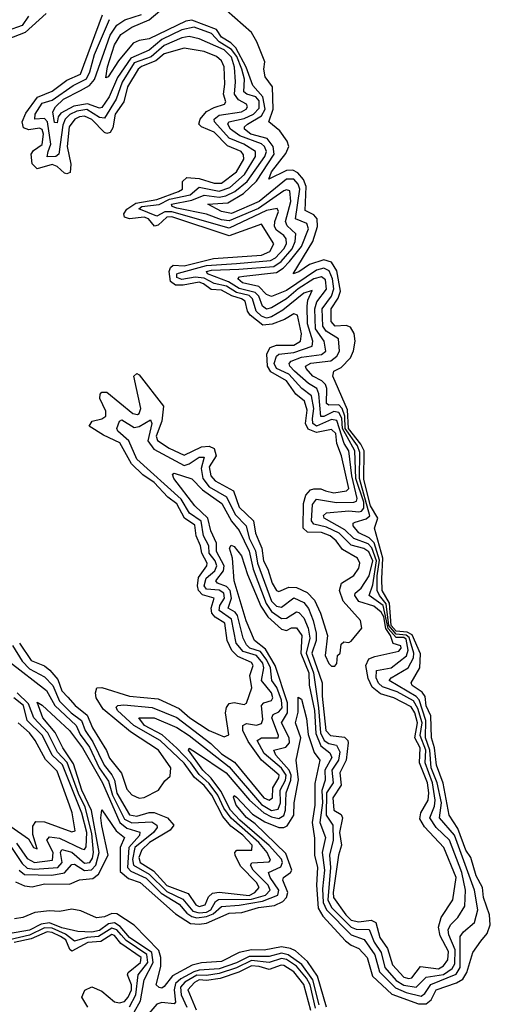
# Model space of a CAD drawing. Extents: x 2494106 to 2685573, y 758056 to 915185.
# Tile 455 of 507: x 2667585 to 2669472, y 862957 to 866904. Entities that reach past the tile are written whole.
import ezdxf

# ---------------------------------------------------------------- set-up
doc = ezdxf.new("R2010")
doc.units = 0

msp = doc.modelspace()

# ---------------------------------------------------------------- linework, layer by layer
at = {"layer": '0CON05XD'}
for points in [[(2668667.6, 865935), (2668715.5, 865995), (2668742.9, 866065), (2668736.4, 866086.4), (2668691.9, 866105), (2668708.5, 866225), (2668702.3, 866245), (2668685, 866264.8), (2668655, 866264.5), (2668546.1, 866175), (2668435, 866127.5), (2668394.5, 866135), (2668340, 866165), (2668419.7, 866170.3), (2668482.9, 866207.1), (2668535, 866256.9), (2668606.3, 866365), (2668601.8, 866395), (2668577.8, 866427.8), (2668512.5, 866445), (2668486.5, 866465), (2668487.2, 866475), (2668499.1, 866485), (2668555, 866518.6), (2668569.8, 866545), (2668560.6, 866595), (2668519.7, 866639.7), (2668493.8, 866713.9), (2668451.5, 866791.5), (2668431.7, 866811.7), (2668395, 866834.3), (2668374.9, 866864.9), (2668275, 866902.4), (2668252.2, 866897.8), (2668105, 866827.5), (2668065, 866820.6), (2668040.5, 866809.5), (2667981.4, 866738.6), (2667940.6, 866675), (2667930.7, 866670.7), (2667937.7, 866715), (2667965, 866802.9), (2667990.6, 866845), (2668035, 866873.9), (2668105, 866902.9), (2668189.6, 866975)], [(2667690.9, 866929.1), (2667607.1, 866853), (2667535.5, 866824.5)], [(2667568.2, 863448.2), (2667605, 863431.4), (2667635, 863427.1), (2667685, 863439.4), (2667785, 863438.9), (2667825, 863455.5), (2667878.6, 863461.5), (2667901.7, 863478.3), (2667939.6, 863555), (2667915, 863672.5), (2667910.9, 863705), (2667915, 863736.7), (2667971.7, 863651.7), (2668005.4, 863625), (2667988.7, 863585), (2667988.7, 863488.7), (2668021.4, 863461.4), (2668068.2, 863445), (2668209.6, 863319.6), (2668270.9, 863280.9), (2668305, 863277.8), (2668335, 863281.5), (2668425, 863322), (2668475.8, 863324.2), (2668542.9, 863345), (2668607.1, 863352.9), (2668640.7, 863369.3), (2668654.6, 863385.5), (2668660.7, 863405), (2668641.1, 863455), (2668643.1, 863465), (2668671.5, 863485), (2668676.2, 863495), (2668651.9, 863561.9), (2668530.1, 863680.1), (2668495, 863705.5), (2668452.7, 863755), (2668442.6, 863787.4), (2668445, 863793.3), (2668455, 863787.3), (2668518.6, 863718.6), (2668568.3, 863688.3), (2668625, 863665.8), (2668645, 863665.3), (2668657.8, 863672.2), (2668684.1, 863715), (2668686.4, 863765), (2668703.8, 863856.2), (2668694, 863935), (2668712.9, 864025), (2668690.8, 864085), (2668702.5, 864127.5), (2668702.5, 864187.5), (2668715, 864180), (2668735, 864102.5), (2668741.7, 864038.3), (2668766.4, 863966.4), (2668788.5, 863935), (2668768.1, 863841.9), (2668768.2, 863755), (2668758.5, 863685), (2668767.1, 863622.9), (2668767.7, 863555), (2668779.4, 863505), (2668775.2, 863434.8), (2668781.7, 863341.7), (2668800.6, 863310.6), (2668891.8, 863211.8), (2668913.9, 863193.9), (2668945, 863180.9), (2668978, 863145), (2669000.1, 863070.1), (2669077, 862997), (2669185, 862958.8), (2669215, 862958.4), (2669235.6, 862974.4), (2669255, 863015.2), (2669337.4, 863042.6), (2669362.6, 863057.4), (2669378.7, 863085), (2669402.7, 863165), (2669435, 863209.5), (2669459.9, 863240.1), (2669472.3, 863275), (2669468.6, 863315), (2669445.7, 863385), (2669441.1, 863425), (2669415, 863471.8), (2669393.7, 863545), (2669374.6, 863575), (2669342, 863662), (2669307.2, 863715), (2669282.9, 863842.9), (2669257.1, 863915), (2669248.5, 863985), (2669236.7, 864025), (2669233.6, 864113.6), (2669215, 864153.3), (2669210.6, 864190.6), (2669198.7, 864208.7), (2669159.4, 864235), (2669154.4, 864245), (2669189.4, 864305), (2669192.4, 864362.4), (2669158.6, 864438.6), (2669138.8, 864448.8), (2669095, 864453.2), (2669075.1, 864475), (2669068.4, 864565), (2669038.1, 864615), (2669037.4, 864662.6), (2669041.8, 864745), (2669008.1, 864865), (2669021, 864905), (2668991.7, 864955), (2668965, 865061.1), (2668966.3, 865175), (2668952.7, 865202.7), (2668904, 865265), (2668900.4, 865340.4), (2668841.5, 865475), (2668844.5, 865495), (2668875, 865510), (2668911.2, 865548.8), (2668924.3, 865575.8), (2668930, 865615), (2668926.2, 865646.2), (2668911.7, 865671.7), (2668895, 865678.6), (2668850.8, 865675), (2668833.6, 865693.6), (2668834.4, 865745), (2668862.8, 865787.2), (2668871.7, 865815), (2668857, 865897), (2668835, 865932.5), (2668805, 865941), (2668747.8, 865922.2), (2668705, 865892.5), (2668682.5, 865885), (2668761, 866015), (2668779.8, 866075), (2668777.6, 866105), (2668765, 866121.2), (2668729.5, 866139.5), (2668733.6, 866235), (2668723.8, 866263.8), (2668700.5, 866290.5), (2668680.2, 866300.2), (2668655, 866299.7), (2668584.5, 866264.5), (2668595, 866293.8), (2668653, 866367), (2668664.7, 866395), (2668657.2, 866417.3), (2668628.6, 866458.6), (2668583.8, 866493.8), (2668601.8, 866545), (2668599.6, 866635), (2668570, 866675), (2668564.6, 866705), (2668567.7, 866735), (2668536.2, 866815), (2668515, 866851.9), (2668415, 866940.8)], [(2667621.3, 866918.6), (2667595, 866880.4), (2667535, 866859.2)], [(2667784.4, 866474.4), (2667775.5, 866395), (2667790, 866325), (2667788.1, 866291.9), (2667775, 866285.8), (2667765, 866289.3), (2667735.6, 866315.6), (2667715, 866323.4), (2667655, 866306.5), (2667636, 866326), (2667631.8, 866365), (2667641, 866379), (2667676, 866404), (2667680.7, 866445), (2667675, 866463.5), (2667665, 866469.5), (2667621.8, 866461.8), (2667600.2, 866470.2), (2667595.7, 866495), (2667610.4, 866529.7), (2667657.2, 866592.8), (2667715, 866617), (2667775, 866661), (2667828.8, 866685), (2667916.9, 866923.1)], [(2668759.9, 865305), (2668765.1, 865345), (2668756, 865396), (2668716.1, 865426), (2668665, 865483.4), (2668615, 865506), (2668606.2, 865525), (2668614.8, 865555), (2668625, 865563), (2668685, 865570.1), (2668758.2, 865595), (2668761, 865615), (2668739.4, 865685), (2668737.6, 865755), (2668740.6, 865779.4), (2668757.9, 865817.9), (2668725, 865807.7), (2668640.4, 865739.6), (2668595, 865712.2), (2668575, 865707), (2668555.3, 865715), (2668533, 865735), (2668519.1, 865785), (2668505, 865798.2), (2668455, 865810), (2668414.8, 865835), (2668365, 865846.6), (2668325, 865867.2), (2668288.4, 865871.6), (2668235, 865862.2), (2668215, 865870.9), (2668215.3, 865884.7), (2668221.8, 865888.2), (2668335, 865918), (2668455, 865926.7), (2668591.4, 865938.6), (2668610.7, 865949.3), (2668644.8, 865985), (2668654.5, 866005), (2668653.9, 866025), (2668645, 866038.9), (2668615, 866060.8), (2668607.6, 866075), (2668608.4, 866095), (2668623.1, 866135), (2668617.7, 866147.6), (2668575, 866138.6), (2668425, 866068.3), (2668195, 866133), (2668167, 866133.1), (2668135, 866116.7), (2668062.6, 866145), (2668075, 866155.1), (2668145, 866163.5), (2668185.5, 866184.5), (2668268.4, 866201.6), (2668305, 866232.1), (2668385, 866216.7), (2668428.5, 866231.5), (2668486.6, 866283.4), (2668530.6, 866355), (2668531.2, 866375), (2668483.5, 866405), (2668425, 866429.5), (2668365.9, 866495), (2668365.3, 866505), (2668385, 866521.5), (2668475, 866534.5), (2668493.6, 866545), (2668499.2, 866555), (2668494.5, 866565), (2668463.2, 866583.2), (2668446, 866605), (2668450.7, 866655), (2668446.6, 866713.4), (2668435, 866754.1), (2668405, 866782.6), (2668305, 866826.7), (2668265, 866836.8), (2668235, 866830.7), (2668165, 866801), (2668113.1, 866755), (2668045, 866731.3), (2667996.4, 866653.6), (2667972.3, 866585), (2667925, 866508.8), (2667905, 866512.4), (2667855, 866543.3), (2667815, 866537.8), (2667786.6, 866523.4), (2667768, 866505), (2667758.9, 866481.1), (2667742.7, 866365), (2667730, 866355), (2667695, 866353.6), (2667700, 866375), (2667710.5, 866405), (2667697.5, 866495), (2667685, 866508), (2667645.5, 866505.5), (2667647.4, 866525), (2667675, 866569.4), (2667715, 866581.4), (2667799.6, 866640.4), (2667852.8, 866667.3), (2667867.1, 866695), (2667885.4, 866764.6), (2667945, 866904.2)], [(2668898.1, 865231.9), (2668879.6, 865265), (2668876.4, 865306.4), (2668865, 865329.7), (2668845, 865333.4), (2668805, 865312.8), (2668792.7, 865312.7), (2668784.6, 865404.6), (2668777.1, 865425), (2668743.7, 865445), (2668686.8, 865495), (2668667.9, 865515), (2668665.9, 865525), (2668673.6, 865535), (2668715, 865550.6), (2668795, 865561.3), (2668812.2, 865575), (2668805.8, 865615), (2668771.9, 865665), (2668768.7, 865745), (2668776.9, 865773.1), (2668815, 865823.6), (2668811.2, 865861.1), (2668795, 865873.1), (2668765, 865865.7), (2668701.9, 865825), (2668655, 865785.5), (2668595, 865749.1), (2668575, 865743.9), (2668559.5, 865755), (2668544.2, 865795), (2668529.9, 865809.9), (2668465, 865826.2), (2668423.1, 865853.1), (2668338.2, 865885), (2668334.6, 865895), (2668355, 865899.7), (2668463.6, 865903.6), (2668605, 865915.1), (2668633.7, 865935), (2668677.3, 865985), (2668690.5, 866015), (2668692.5, 866045), (2668657.7, 866077.7), (2668650.9, 866095), (2668672.7, 866175), (2668668.3, 866218.3), (2668655, 866222.2), (2668645, 866217.3), (2668542.4, 866147.6), (2668425, 866097.1), (2668395, 866101.9), (2668335, 866124.3), (2668215, 866148), (2668197.2, 866155), (2668194.3, 866165), (2668275, 866180.6), (2668325, 866201.1), (2668385, 866192.9), (2668412.3, 866197.6), (2668448.4, 866215), (2668497, 866255), (2668568.8, 866355), (2668574.8, 866375), (2668567.4, 866395), (2668555, 866405.8), (2668467.9, 866437.8), (2668431.1, 866465), (2668420, 866485), (2668424.6, 866495), (2668485, 866507.9), (2668522.9, 866525), (2668545, 866549.6), (2668545, 866578.5), (2668532.3, 866595), (2668495.5, 866605.5), (2668483.9, 866615), (2668486.1, 866665), (2668475.8, 866705), (2668455.7, 866755.7), (2668435, 866784.4), (2668385, 866815.1), (2668355, 866848.6), (2668285, 866873.8), (2668235, 866862.9), (2668155, 866824.9), (2668105, 866781.4), (2668030.8, 866749.2), (2667978.2, 866671.8), (2667944.8, 866595), (2667915, 866551.6), (2667905, 866549.3), (2667857.2, 866567.2), (2667802.7, 866557.3), (2667750.4, 866529.6), (2667740, 866515), (2667735, 866490), (2667725, 866492), (2667718.2, 866535), (2667728.6, 866555), (2667760.7, 866585), (2667829.7, 866620.3), (2667865, 866640), (2667885.3, 866664.7), (2667948.1, 866841.9), (2667975, 866881.8), (2668006.9, 866903.1), (2668073.5, 866925)], [(2667584.2, 864405), (2667631.1, 864335), (2667685, 864313.5), (2667706.2, 864296.2), (2667738.7, 864258.7), (2667755, 864213.8), (2667778, 864188), (2667807.2, 864155), (2667856.3, 864116.3), (2667877.9, 864065), (2667934.1, 863974.1), (2667945, 863943.5), (2667993.1, 863883.1), (2668015, 863818.8), (2668035, 863796.7), (2668065, 863783.3), (2668085, 863786.2), (2668142.5, 863815), (2668167, 863853), (2668188.3, 863871.7), (2668192, 863905), (2668141.9, 863975), (2668029.7, 864049.7), (2667920.4, 864140.4), (2667892.5, 864185), (2667888.9, 864205), (2667894.5, 864225.6), (2667915, 864227.1), (2668025, 864191.5), (2668141.2, 864181.2), (2668225, 864142.9), (2668267.7, 864105), (2668345, 864054.7), (2668379.6, 864039.6), (2668405, 864028.8), (2668423.3, 864036.7), (2668410, 864125), (2668414, 864146), (2668425, 864162.5), (2668445, 864166.9), (2668485, 864158.1), (2668495.4, 864164.6), (2668516.5, 864225), (2668508.4, 864275), (2668521.5, 864315), (2668515, 864326.7), (2668460.6, 864350.6), (2668435.6, 864375.6), (2668416.6, 864415), (2668407.7, 864485), (2668368.7, 864508.7), (2668355.9, 864525), (2668353, 864545), (2668364.6, 864585), (2668318.7, 864598.7), (2668302.6, 864615), (2668297.9, 864635), (2668302.1, 864667.9), (2668335.3, 864715), (2668336.6, 864725), (2668315.5, 864765), (2668310.2, 864795), (2668292.9, 864835), (2668287.2, 864877.2), (2668246.2, 864906.1), (2668215, 864962.5), (2668179.2, 864989.2), (2668125, 865049), (2668079.6, 865079.6), (2668033.3, 865123.3), (2667987.1, 865207.1), (2667921.5, 865238.5), (2667864.4, 865275), (2667875.8, 865295), (2667915, 865304.1), (2667930.8, 865315), (2667930.7, 865335), (2667906.1, 865385), (2667907.6, 865402.4), (2667915, 865410.8), (2667935, 865410.4), (2668039.6, 865325), (2668058.4, 865321.6), (2668065, 865325.5), (2668070.8, 865345), (2668043.5, 865475), (2668054.4, 865485.6), (2668065, 865480), (2668161.4, 865355), (2668155.6, 865295), (2668132.2, 865235), (2668137.4, 865217.4), (2668185, 865185.7), (2668245, 865158.3), (2668315, 865192), (2668345, 865194.8), (2668364.6, 865184.5), (2668373, 865155), (2668345, 865111.4), (2668351.6, 865075), (2668369.6, 865055), (2668442.6, 865015), (2668465, 864950.3), (2668523.5, 864895), (2668530.5, 864845), (2668543.9, 864813.9), (2668556.5, 864785), (2668562.9, 864735), (2668580.9, 864700.9), (2668597.3, 864645), (2668615, 864615.4), (2668625, 864612.1), (2668665, 864629), (2668695, 864627.1), (2668737.8, 864607.8), (2668767.1, 864577.1), (2668791.6, 864525), (2668819.4, 864435), (2668810, 864355), (2668825, 864322.5), (2668835, 864312.5), (2668848.3, 864311.7), (2668857, 864323), (2668860, 864355), (2668870, 864365), (2668875, 864400), (2668885, 864410), (2668905, 864407.5), (2668915, 864412.5), (2668957.5, 864465), (2668952.5, 864495), (2668882.4, 864572.4), (2668867.3, 864615), (2668875.4, 864644.5), (2668925, 864676), (2668945.7, 864705), (2668949.2, 864725), (2668939.2, 864745), (2668879.9, 864779.9), (2668854.1, 864815), (2668830.7, 864835), (2668795, 864848.3), (2668739.6, 864849.7), (2668721.9, 864865), (2668723.3, 864965), (2668732.2, 864997.8), (2668751.4, 865018.6), (2668765, 865023.5), (2668792.6, 865022.6), (2668811.5, 865015), (2668845, 865006.7), (2668895.3, 865014.8), (2668905.2, 865024.8), (2668875.6, 865155), (2668857.2, 865205), (2668853.2, 865245), (2668835, 865261.6), (2668775, 865249.1), (2668742.1, 865262.1), (2668731.8, 865285), (2668738.5, 865338.5), (2668727.4, 865375), (2668693.2, 865403.2), (2668655, 865456.1), (2668592, 865492), (2668578.8, 865515), (2668576.5, 865565), (2668590.2, 865589.9), (2668615, 865599.2), (2668685, 865599.4), (2668711.3, 865615), (2668715.2, 865644.8), (2668698.8, 865718.8), (2668685, 865724.6), (2668647.8, 865702.2), (2668597.1, 865682.9), (2668559.9, 865679.9), (2668509.1, 865719.1), (2668498.6, 865735), (2668489.1, 865775), (2668475, 865784.5), (2668436.6, 865796.6), (2668395, 865820.1), (2668352.6, 865822.6), (2668322.9, 865845), (2668305, 865851.1), (2668240.9, 865839.1), (2668209.7, 865839.7), (2668190, 865855), (2668184.9, 865895.1), (2668189.7, 865910.3), (2668200.6, 865919.4), (2668245, 865917.1), (2668363.1, 865946.9), (2668555, 865960.4), (2668588.5, 865975), (2668604.6, 866005), (2668554.6, 866084.5), (2668425, 866037.6), (2668195, 866114.1), (2668175, 866112.2), (2668140.3, 866079.7), (2668125.9, 866075.9), (2668102.4, 866105), (2668085, 866112.6), (2668025, 866106), (2668005, 866112.9), (2668003, 866125), (2668015, 866144.3), (2668051.4, 866168.6), (2668135, 866182.7), (2668222, 866215), (2668238.2, 866225), (2668238, 866255), (2668255, 866271.1), (2668305, 866267.6), (2668365, 866248.3), (2668395, 866248.1), (2668455, 866294.1), (2668484.1, 866345), (2668482.7, 866362.7), (2668472.9, 866375), (2668418.7, 866398.7), (2668365, 866452.6), (2668314.5, 866474.5), (2668304.1, 866485), (2668308.4, 866505), (2668334.8, 866535.2), (2668365, 866552.2), (2668407.1, 866565), (2668411.5, 866575), (2668402, 866605), (2668408.2, 866645), (2668405.2, 866715), (2668395, 866739.1), (2668375, 866756.2), (2668325, 866775.7), (2668245, 866789.1), (2668165, 866767.4), (2668131.7, 866738.3), (2668073.4, 866716.6), (2668061, 866705), (2668018.1, 866635), (2668003.3, 866575), (2667968.5, 866525), (2667959, 866471), (2667948.3, 866451.7), (2667935, 866447.6), (2667925, 866451.8), (2667875, 866503.3), (2667845, 866516.8), (2667825, 866514.8), (2667807, 866505), (2667784.4, 866474.4)], [(2667583.9, 863495), (2667605, 863476.6), (2667714.9, 863475.1), (2667765, 863484), (2667795, 863517.6), (2667805, 863518), (2667845, 863493.3), (2667873.8, 863496.2), (2667890.6, 863515), (2667903.5, 863565), (2667873.3, 863733.3), (2667835.2, 863814.8), (2667801.1, 863921.1), (2667757.9, 863985), (2667727, 864046.9), (2667677.9, 864105), (2667655, 864167.5), (2667675, 864155.6), (2667785, 864054), (2667837, 863985), (2667917, 863845), (2667987.5, 863685), (2668015, 863662.4), (2668067.2, 863647.2), (2668066.3, 863633.7), (2668023.3, 863585), (2668017.5, 863505), (2668031, 863491), (2668092.7, 863462.7), (2668153, 863403), (2668225, 863358.9), (2668255, 863322.8), (2668275, 863308.7), (2668295, 863304.1), (2668335, 863308.4), (2668361, 863319), (2668395, 863348.9), (2668465.9, 863354.1), (2668559.1, 863370.9), (2668620.2, 863395), (2668624.5, 863415), (2668589.6, 863465), (2668582.9, 863485), (2668632.3, 863507.7), (2668639.4, 863525), (2668635, 863539.2), (2668585, 863593.1), (2668467.9, 863695), (2668431.1, 863735), (2668391.6, 863811.6), (2668352.8, 863862.8), (2668319.5, 863895), (2668262.7, 863975), (2668265, 863983.3), (2668294.5, 863965.5), (2668413.6, 863885), (2668506.7, 863775), (2668564.1, 863724.1), (2668595, 863708.2), (2668625, 863702.3), (2668645, 863714.2), (2668650.8, 863735), (2668653.2, 863805), (2668672, 863855), (2668673.5, 863875), (2668665.7, 863895.7), (2668612.9, 863955), (2668604.5, 863975), (2668652.5, 863987.5), (2668666.7, 864005), (2668666.2, 864025), (2668634.8, 864085), (2668658.9, 864125), (2668659, 864165), (2668610.3, 864315), (2668570.6, 864380.6), (2668526.2, 864415), (2668493.9, 864493.9), (2668445.4, 864654.6), (2668438.5, 864745), (2668426, 864785), (2668433.2, 864796.8), (2668445, 864792), (2668475, 864754.3), (2668499.4, 864679.4), (2668552.6, 864552.6), (2668580.6, 864510.6), (2668635, 864460.5), (2668655, 864455.3), (2668675, 864465.9), (2668695, 864466.1), (2668716.4, 864435), (2668712, 864365), (2668744.6, 864285), (2668746, 864236), (2668767.1, 864135), (2668773, 864043), (2668792.4, 863992.4), (2668828.7, 863965), (2668836.5, 863946.5), (2668809.5, 863895), (2668810.8, 863855), (2668796.3, 863813.7), (2668799.8, 863765), (2668789.3, 863685), (2668811.1, 863625), (2668798.1, 863565), (2668806.9, 863495), (2668800.1, 863420.1), (2668801.8, 863365), (2668815.1, 863335.1), (2668915, 863235.8), (2668966.7, 863216.7), (2669009.4, 863155), (2669027.4, 863087.4), (2669092.5, 863022.5), (2669134.5, 863004.5), (2669195, 862989.8), (2669210.4, 862999.6), (2669233.8, 863036.2), (2669335, 863077), (2669351.4, 863105), (2669351.9, 863228.1), (2669365, 863247.3), (2669408.8, 863285), (2669422.5, 863335), (2669408.4, 863415), (2669328.5, 863635), (2669269.2, 863705), (2669276.1, 863765), (2669258.9, 863845), (2669234.9, 863905), (2669230.2, 863975), (2669212.3, 864025), (2669214.1, 864095), (2669187.1, 864177), (2669175, 864191.2), (2669066.5, 864255), (2669074.5, 864265), (2669143.3, 864305), (2669164.4, 864345.6), (2669165.1, 864364.9), (2669147.6, 864427.6), (2669135, 864436.4), (2669095, 864440.2), (2669065.8, 864475), (2669055, 864562.4), (2669027.4, 864595), (2669018.7, 864615), (2669018.8, 864675), (2669027.4, 864737.4), (2669006.1, 864806.1), (2668987, 864827), (2668945, 864846.8), (2668922.9, 864875), (2668922.9, 864885), (2668930, 864890), (2668975, 864903.4), (2668988.9, 864915), (2668947.4, 865065), (2668948.7, 865168.6), (2668939.3, 865195), (2668890.4, 865265), (2668889.6, 865315), (2668878.8, 865345), (2668865, 865360.1), (2668825, 865358.9), (2668815.4, 865365), (2668817.3, 865425), (2668811.7, 865441.7), (2668796.8, 865456.8), (2668760.3, 865475), (2668733.6, 865505), (2668731.5, 865515), (2668752.7, 865527.3), (2668833.5, 865536.5), (2668857, 865555), (2668867.8, 865575), (2668863.1, 865625), (2668814.3, 865655), (2668801.2, 865675), (2668798.8, 865745), (2668835, 865795.9), (2668844.6, 865825), (2668839.8, 865865), (2668826.5, 865896.5), (2668805, 865907.7), (2668775, 865900.3), (2668655, 865818.4), (2668595, 865794.8), (2668575, 865802.9), (2668543.9, 865833.9), (2668479.4, 865849.4), (2668460.5, 865865), (2668467, 865873), (2668483.7, 865876.3), (2668615, 865890.9), (2668642.3, 865907.7), (2668667.6, 865935)], [(2667556.9, 864395), (2667595, 864332.6), (2667625, 864301.2), (2667685, 864270), (2667717.9, 864235), (2667745, 864171.6), (2667791.3, 864125), (2667833, 864095), (2667848.3, 864055), (2667879.1, 864009.1), (2667923.5, 863915), (2667955, 863876.6), (2667965.7, 863855), (2667975, 863802.9), (2668025, 863716), (2668055, 863711.6), (2668105, 863725.9), (2668125, 863725.2), (2668178.5, 863705), (2668202.8, 863675), (2668188.5, 863655), (2668105.9, 863605), (2668075, 863576.6), (2668063.7, 863545), (2668068.7, 863525), (2668121.6, 863491.6), (2668175, 863433.4), (2668260.4, 863400.4), (2668292.1, 863355), (2668305, 863348.5), (2668328.4, 863355), (2668342.2, 863387.8), (2668357.8, 863402.2), (2668385, 863406.8), (2668505, 863392.7), (2668528.8, 863405), (2668545.8, 863425), (2668534.8, 863445), (2668471.2, 863511.2), (2668448.8, 863555), (2668447.9, 863565), (2668455.4, 863574.7), (2668515.8, 863574.2), (2668517, 863595), (2668480, 863635), (2668431.6, 863671.6), (2668399.6, 863709.7), (2668355.4, 863795), (2668325, 863834), (2668286.3, 863866.3), (2668245, 863923), (2668148.9, 864015), (2668042.5, 864075), (2667977.1, 864135), (2667972.2, 864147.8), (2667978.8, 864155), (2668003.2, 864156.8), (2668116.4, 864146.5), (2668215, 864107.2), (2668352.2, 864002.2), (2668395, 863961.5), (2668447.1, 863927.1), (2668564.7, 863785), (2668585, 863774.8), (2668598.8, 863785), (2668599.8, 863825), (2668625, 863864.6), (2668625.2, 863875), (2668555.3, 863935.3), (2668500.9, 864010.9), (2668479.7, 864055), (2668479.5, 864075), (2668495, 864083.1), (2668535, 864075.8), (2668555, 864082.3), (2668560.8, 864099.2), (2668554.8, 864155.2), (2668564.4, 864165.6), (2668594.7, 864175.3), (2668599.7, 864185), (2668595, 864206), (2668555.2, 864255), (2668564.8, 864305), (2668560.4, 864325), (2668535, 864354.9), (2668481.4, 864371.4), (2668453.2, 864405), (2668435, 864500.3), (2668385.2, 864535), (2668388.4, 864555), (2668406.7, 864585), (2668404.4, 864605), (2668385, 864616.6), (2668335, 864621.4), (2668325, 864633.8), (2668333.5, 864665), (2668368.1, 864695), (2668375.7, 864715), (2668369.1, 864735), (2668344.8, 864765), (2668344.2, 864795), (2668321.9, 864835), (2668313.2, 864893.2), (2668265.6, 864925.6), (2668232.3, 864982.3), (2668055, 865142.5), (2668023.3, 865215), (2667979.1, 865255), (2667974.6, 865265), (2667985.7, 865294.3), (2667995, 865300), (2668045, 865268.7), (2668065, 865273.3), (2668109.7, 865299.7), (2668115.6, 865285), (2668099.4, 865215), (2668122.7, 865182.7), (2668245, 865117.1), (2668265, 865123.1), (2668305, 865149.5), (2668325, 865150), (2668313.1, 865105), (2668319.2, 865065), (2668345, 865030.6), (2668415, 864991.6), (2668449.8, 864919.8), (2668493.3, 864875), (2668505.4, 864825), (2668531.3, 864775), (2668538.4, 864725), (2668595, 864572.7), (2668615, 864553.5), (2668635, 864548.9), (2668684.4, 864585.6), (2668725, 864567.7), (2668743.3, 864543.3), (2668762, 864495), (2668774.3, 864445), (2668773.8, 864415), (2668757, 864365), (2668798.3, 864245), (2668798.1, 864191.9), (2668812.2, 864055), (2668832.2, 864035), (2668887.8, 864027.8), (2668901.5, 864015), (2668903, 864005), (2668893.9, 863935), (2668869, 863885), (2668873.8, 863835), (2668841.2, 863785), (2668845, 863735.5), (2668875, 863717.1), (2668880, 863705), (2668867.7, 863645), (2668875.6, 863595), (2668864, 863555), (2668842.1, 863405), (2668844, 863385), (2668892.7, 863315), (2668915, 863294), (2668945, 863287.1), (2668995, 863294.1), (2669012.9, 863285), (2669029.6, 863225), (2669060.6, 863180.6), (2669080.4, 863115), (2669125, 863066.1), (2669145, 863060), (2669157.1, 863062.9), (2669192.2, 863107.8), (2669265, 863099.6), (2669285, 863110.5), (2669302.5, 863135), (2669305, 863168.1), (2669271.1, 863231.1), (2669264.1, 863265.9), (2669275.8, 863304.2), (2669322.1, 863375), (2669335.2, 863465), (2669285.9, 863585.9), (2669208.4, 863668.4), (2669190.4, 863700.4), (2669194.4, 863725), (2669223.3, 863775), (2669226.3, 863805), (2669220.8, 863845), (2669189, 863925), (2669191.5, 863985), (2669170.2, 864025), (2669180.6, 864085), (2669170.3, 864125), (2669155, 864149.6), (2669085.4, 864185), (2669031.8, 864201.8), (2668998.1, 864228.1), (2668982.6, 864262.6), (2668972.8, 864315), (2668985, 864341.5), (2669009.6, 864350.5), (2669105, 864372.5), (2669114.6, 864385), (2669113.5, 864393.5), (2669083.4, 864403.4), (2669071.7, 864435), (2669052.9, 864462.9), (2669045, 864510.5), (2669035, 864528.7), (2669005, 864552.2), (2668945, 864572), (2668928.9, 864595), (2668930.7, 864605), (2668955.2, 864625), (2668986.1, 864673.9), (2669001.8, 864735), (2668985, 864770.7), (2668965, 864783.9), (2668915, 864797.8), (2668866.1, 864845), (2668815, 864869.8), (2668765, 864881), (2668755, 864894.4), (2668759.8, 864960.2), (2668775, 864981.8), (2668855, 864967.9), (2668925, 864970), (2668935.8, 864974.2), (2668938.3, 864985), (2668917.5, 865075), (2668904.5, 865175), (2668886.9, 865205), (2668856.5, 865296.5), (2668835, 865300.5), (2668775, 865274.4), (2668760.5, 865285), (2668759.9, 865305)], [(2667545, 864329.2), (2667693.5, 864215), (2667726.5, 864155), (2667812.4, 864075), (2667828.3, 864038.3), (2667865, 863988.1), (2667904.2, 863905), (2667941.1, 863851.1), (2667957.4, 863795), (2668005, 863698.4), (2668035, 863684.1), (2668115, 863687.8), (2668135.2, 863675.2), (2668136.5, 863665), (2668122.1, 863645), (2668047.7, 863585), (2668037.8, 863537.8), (2668041.2, 863515), (2668105, 863478.2), (2668175, 863408.4), (2668238.9, 863378.9), (2668280, 863330), (2668305, 863322.9), (2668335, 863325.6), (2668351.5, 863335), (2668371, 863369), (2668383, 863377), (2668515, 863378.2), (2668571.2, 863395), (2668589.1, 863415), (2668581.4, 863435), (2668521, 863495), (2668510.3, 863515), (2668516, 863524), (2668585, 863528.2), (2668590.9, 863535), (2668577.4, 863565), (2668544.2, 863605), (2668432.8, 863702.8), (2668403.3, 863743.3), (2668380.5, 863795), (2668345, 863841.8), (2668305, 863878.5), (2668271, 863925), (2668215, 863983.8), (2668156.5, 864036.5), (2668086.2, 864075), (2668063.5, 864105), (2668125, 864105.6), (2668215, 864066), (2668265, 864034), (2668425, 863909.1), (2668555, 863757.4), (2668595, 863734.3), (2668621.3, 863738.7), (2668631.3, 863765), (2668630.1, 863815), (2668651, 863855), (2668653.3, 863875), (2668635, 863903.5), (2668565, 863962.3), (2668537.1, 864015), (2668555, 864024.7), (2668621.4, 864025), (2668622.9, 864035), (2668595.7, 864105), (2668601.9, 864118.1), (2668625, 864129.2), (2668637.7, 864145), (2668635, 864176.7), (2668616.5, 864226.5), (2668596, 864255), (2668591.1, 864305), (2668576.7, 864336.7), (2668550.8, 864370.8), (2668508.4, 864385), (2668495, 864398.4), (2668481.6, 864425), (2668458.9, 864515), (2668448.7, 864528.7), (2668421.4, 864545), (2668435.1, 864585), (2668429.1, 864615), (2668415, 864631.1), (2668378.5, 864645), (2668371.3, 864655), (2668403, 864695), (2668405.2, 864715), (2668375, 864771.5), (2668373.9, 864805), (2668351.2, 864855), (2668339.3, 864905), (2668287.3, 864955), (2668203.1, 865065), (2668197.5, 865082.5), (2668205, 865085.6), (2668275, 865063.1), (2668318.6, 865018.6), (2668396, 864965), (2668434, 864894), (2668465, 864856.8), (2668505, 864772.7), (2668521, 864701), (2668573.7, 864563.7), (2668595, 864531.6), (2668635, 864503.6), (2668655, 864505.2), (2668695, 864529.7), (2668705, 864527.8), (2668725, 864506.1), (2668741.5, 864465), (2668749, 864425), (2668734.5, 864365), (2668763.9, 864285), (2668784, 864145), (2668791.3, 864045), (2668806.7, 864015), (2668825, 864002.8), (2668855.3, 863995), (2668868.6, 863968.6), (2668863.7, 863935), (2668836.4, 863895), (2668842.5, 863845), (2668816, 863804), (2668814.1, 863715), (2668840.8, 863675), (2668842.1, 863615), (2668826.9, 863555), (2668831.6, 863505), (2668820.4, 863375), (2668835.8, 863345), (2668915, 863266), (2668935, 863257.5), (2668986.2, 863256.2), (2669006.6, 863206.6), (2669034.8, 863165), (2669049.3, 863105), (2669095, 863052), (2669125, 863033), (2669175, 863026.1), (2669215, 863065.7), (2669285, 863076.5), (2669319.4, 863100.6), (2669330.3, 863119.7), (2669331.5, 863175), (2669306, 863235), (2669303.9, 863255), (2669312.7, 863275), (2669341.6, 863305), (2669370.3, 863349.7), (2669372.6, 863415), (2669358, 863485), (2669309, 863615), (2669255.2, 863665), (2669229.8, 863705), (2669249.2, 863750.8), (2669251.6, 863775), (2669240.8, 863845), (2669211.3, 863925), (2669213.6, 863975), (2669190.7, 864035), (2669199.7, 864085), (2669182.1, 864142.1), (2669165, 864172.9), (2669098.8, 864208.8), (2669039.8, 864229.8), (2669024.1, 864244.1), (2669014.2, 864265), (2669016.1, 864295), (2669075, 864305.9), (2669136.4, 864353.5), (2669143.2, 864376.8), (2669135, 864420), (2669125, 864426.8), (2669095, 864427.2), (2669062.8, 864462.8), (2669043.4, 864555), (2668986.6, 864595), (2669001.8, 864638.2), (2669016.1, 864735), (2668996.7, 864786.7), (2668982.9, 864802.9), (2668925, 864823.6), (2668888.4, 864858.4), (2668806.2, 864905), (2668804.1, 864915.9), (2668815, 864926.7), (2668905, 864935.2), (2668945, 864931.5), (2668956.1, 864933.9), (2668964.6, 864945.3), (2668965, 864970.3), (2668933.6, 865065), (2668929.8, 865175), (2668898.1, 865231.9)], [(2667545, 863597.7), (2667595, 863521.5), (2667615, 863502.3), (2667645, 863498.5), (2667738.9, 863505), (2667755.9, 863525), (2667749.3, 863565), (2667755, 863577.8), (2667795, 863567.1), (2667845, 863523), (2667866.9, 863525), (2667877.4, 863542.6), (2667880.9, 863565), (2667875, 863642), (2667847.5, 863747.5), (2667821.3, 863801.3), (2667775.9, 863925.9), (2667737.6, 863967.6), (2667698.2, 864045), (2667641.7, 864105), (2667621.2, 864161.2), (2667575, 864204.8)], [(2667573, 863603), (2667615, 863541), (2667645, 863525.5), (2667716.8, 863535), (2667719.3, 863565), (2667694.4, 863615), (2667705, 863628.8), (2667745, 863622.3), (2667835, 863579.7), (2667845, 863577.3), (2667852.3, 863587.7), (2667854.9, 863645), (2667835, 863723.6), (2667756.7, 863916.7), (2667716.2, 863956.2), (2667676.8, 864035), (2667615.2, 864095), (2667600.8, 864155), (2667562.3, 864185)], [(2667549.5, 863669.5), (2667620.4, 863620.5), (2667641.2, 863585), (2667655, 863580), (2667637.5, 863637.5), (2667638.6, 863671.4), (2667650, 863690), (2667685, 863688.8), (2667795, 863648.1), (2667807.5, 863652.5), (2667795.8, 863725), (2667785, 863755.6), (2667735, 863891.1), (2667688.7, 863938.7), (2667647.8, 864015), (2667625, 864044.5), (2667578.8, 864085)], [(2668815.3, 862945), (2668779.8, 863069.8), (2668738.7, 863128.7), (2668690.7, 863170.7), (2668671.2, 863181.2), (2668635, 863186.6), (2668565, 863174.1), (2668515, 863174.8), (2668465.4, 863164.5), (2668395, 863128.8), (2668315, 863123.1), (2668276.8, 863113.2), (2668198.6, 863071.4), (2668165, 863028), (2668155, 863021.2), (2668145, 863023.8), (2668132.5, 863035), (2668151.9, 863108.1), (2668151.4, 863145), (2668142.9, 863172.9), (2668044.6, 863274.5), (2667975, 863320), (2667955, 863320.5), (2667925, 863307.3), (2667893.6, 863303.6), (2667830.9, 863330.9), (2667795, 863338.1), (2667745, 863329.4), (2667705, 863331.5), (2667645.5, 863324.5), (2667597.5, 863305), (2667565, 863300)], [(2668044.4, 862925.6), (2668069.2, 862970.8), (2668084.7, 863055.3), (2668120.5, 863125), (2668114.9, 863165), (2668025, 863224.9), (2667988.4, 863268.4), (2667965, 863282.9), (2667941.2, 863278.8), (2667905, 863253.1), (2667875, 863245.4), (2667818.1, 863248.1), (2667755, 863263.2), (2667705, 863283.1), (2667671.6, 863278.4), (2667625, 863253.7), (2667540.9, 863239.1)], [(2667991.9, 863235), (2667975, 863255.1), (2667955, 863262.7), (2667901, 863229), (2667855.4, 863225), (2667805, 863209.3), (2667768.4, 863238.4), (2667715, 863261.9), (2667685, 863263.1), (2667625, 863233.7), (2667544.1, 863215.9)], [(2667858.3, 862945), (2667834.6, 862985), (2667847, 863013.1), (2667875, 863026.8), (2667915, 863009.4), (2667965, 862966.1), (2667985, 862962.2), (2668005, 862968.5), (2668020.5, 862985), (2668033.6, 863015), (2668033.4, 863035), (2668017.9, 863075), (2668020.6, 863085), (2668070.2, 863125), (2668072.6, 863145), (2667991.2, 863201.2), (2667965, 863233.1), (2667955, 863237), (2667911.1, 863208.9), (2667858.2, 863205), (2667795, 863170.4), (2667786.2, 863176.2), (2667770.6, 863215), (2667748.6, 863228.6), (2667715, 863245.1), (2667695, 863247.9), (2667631.2, 863218.8), (2667563.4, 863205)], [(2668025, 862946.3), (2668051.6, 862995), (2668060.7, 863075), (2668099.3, 863125), (2668095, 863156.3), (2668012.2, 863212.2), (2667991.9, 863235)], [(2668785.5, 862955), (2668761.4, 863055), (2668716.5, 863116.5), (2668662.1, 863155), (2668635, 863161.8), (2668585, 863148.4), (2668505, 863148.9), (2668455, 863123.6), (2668385, 863098.9), (2668305, 863094), (2668283, 863087), (2668231.1, 863058.9), (2668210.4, 863039.6), (2668204.1, 863015), (2668209.7, 862965), (2668205, 862959.1), (2668155, 862964.4), (2668135, 862957.9), (2668065, 862874.1)], [(2668771, 862941), (2668749.9, 863035), (2668735, 863061), (2668695, 863109.3), (2668655, 863136), (2668635, 863140.9), (2668585, 863124.1), (2668515, 863132), (2668455, 863103.1), (2668385, 863079.7), (2668335, 863072.3), (2668295, 863073.5), (2668247.1, 863045), (2668230.4, 863025), (2668233.1, 862995), (2668255.2, 862945)], [(2668752.3, 862932.3), (2668725, 863035.8), (2668685, 863087), (2668645, 863112.5), (2668633.7, 863113.7), (2668585, 863095.8), (2668545, 863109), (2668515, 863111.1), (2668464.4, 863085.6), (2668389.5, 863060.5), (2668335, 863052), (2668305, 863055.1), (2668285.8, 863044.2), (2668260.2, 863015), (2668292.7, 862935)]]:
    msp.add_lwpolyline(points, dxfattribs=at)

doc.saveas('drawing.dxf')
